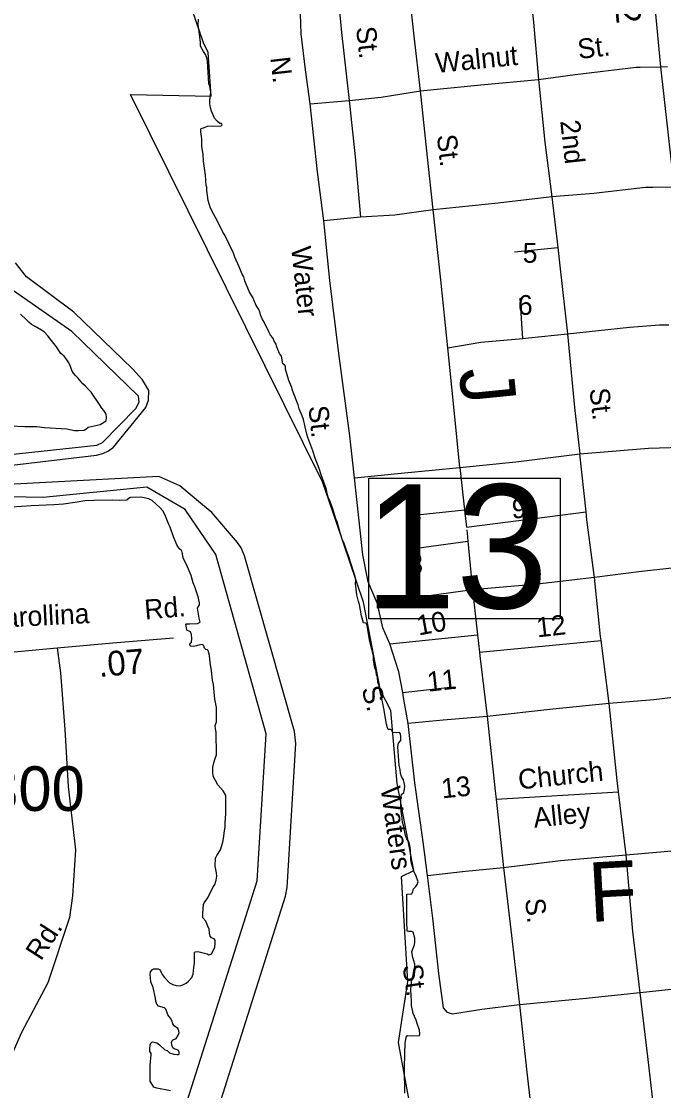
# Model space of a CAD drawing. Extents: x 1945482 to 2853149, y 66427 to 1015778.
# Drawn here: x 2316252 to 2318378, y 176705 to 180245 of the extents above; entities that cross this region are included whole.
import ezdxf

# ---------------------------------------------------------------- set-up
doc = ezdxf.new("R2010")
doc.units = 0
for name, color, linetype in [('Old_Level_10', 7, 'Continuous'), ('Old_Level_11', 7, 'Continuous'), ('Old_Level_17', 7, 'Continuous'), ('Old_Level_22', 7, 'Continuous'), ('Old_Level_31', 7, 'Continuous'), ('Old_Level_32', 7, 'Continuous'), ('Old_Level_35', 7, 'Continuous'), ('Old_Level_48', 7, 'Continuous'), ('Old_Level_49', 7, 'Continuous'), ('Old_Level_60', 7, 'Continuous'), ('Old_Level_61', 7, 'Continuous'), ('Old_Level_8', 7, 'Continuous')]:
    doc.layers.add(name, color=color, linetype=linetype)

msp = doc.modelspace()

# ---------------------------------------------------------------- linework, layer by layer
at = {"layer": 'Old_Level_31'}
msp.add_lwpolyline([(2317401.7, 178732.9), (2318036.2, 178732.9), (2318036.2, 178267.3), (2317401.7, 178267.3)], close=True, dxfattribs=at)
at = {"layer": 'Old_Level_32'}
for points in [[(2318027.2, 183059.5), (2318035.9, 182973.4), (2318063.7, 182771.3), (2318099, 182502.1), (2318195.1, 181666.4), (2318330.6, 180493.6), (2318368.5, 180095.5), (2318464.6, 179239.8), (2318504.2, 178838.1), (2318550.8, 178472)], [(2314811.7, 178747.2), (2314921.9, 178707.9), (2314988.1, 178675.5), (2315026.6, 178639.2), (2315061.4, 178604.3), (2315100, 178541.9), (2315155, 178400.5), (2315191.7, 178317.9), (2315235.7, 178218.8), (2315279.8, 178160), (2315353.2, 178114.1), (2315430.2, 178090.3), (2315575.2, 178103.1), (2315954.9, 178132.5), (2316369.6, 178171.1)], [(2316369.6, 178171.1), (2316380.6, 178088.5), (2316395.3, 177901.2), (2316406.3, 177712.1), (2316430.8, 177502.5), (2316420.8, 177350.1), (2316410.5, 177278.6), (2316339.7, 177062.6), (2316252.1, 176897.3), (2316139.1, 176644.2), (2316054.8, 176424.9), (2315977.2, 176087.5), (2315933.8, 175890.1)], [(2316369.6, 178171.1), (2316554.9, 178187.6), (2316754.9, 178204.1)]]:
    msp.add_lwpolyline(points, dxfattribs=at)
at = {"layer": 'Old_Level_35'}
for p, q in [((2318300.6, 180094.1), (2318368.5, 180095.5)), ((2318368.5, 180095.5), (2318391, 180096)), ((2317207.5, 179973), (2317337, 179984)), ((2318410.3, 179697.1), (2318342.2, 179695.5)), ((2317374.3, 179597.6), (2317252.8, 179584.6))]:
    msp.add_line(p, q, dxfattribs=at)
for points in [[(2317924.8, 180447.7), (2317947.1, 180242.5), (2317964.4, 180053.2)], [(2317207.5, 179973), (2317192.9, 180084.6), (2317178.4, 180203.9), (2317175.7, 180270), (2317180.3, 180304), (2317204.9, 180337.2), (2317228.4, 180356.1), (2317253.9, 180367), (2317295.7, 180372.6)], [(2317295.7, 180372.6), (2317312, 180209.1), (2317337, 179984)], [(2317573.7, 180015.7), (2317552.8, 180196.7), (2317530.6, 180399.9)], [(2317964.4, 180053.2), (2318085.8, 180069.8), (2318287.1, 180093.8), (2318300.6, 180094.1)], [(2317573.7, 180015.7), (2317773.1, 180035.4), (2317964.4, 180053.2)], [(2317964.4, 180053.2), (2317984.8, 179845.9), (2318008, 179664.7)], [(2317337, 179984), (2317442.6, 179994.4), (2317573.7, 180015.7)], [(2317615.6, 179621.2), (2317596.5, 179796.4), (2317573.7, 180015.7)], [(2317337, 179984), (2317356.6, 179796.7), (2317374.3, 179597.6)], [(2317252.8, 179584.6), (2317232.5, 179747.9), (2317207.5, 179973)], [(2318342.2, 179695.5), (2318318.9, 179695), (2318147.4, 179676.1), (2318008, 179664.7)], [(2318008, 179664.7), (2317830.7, 179643.5), (2317615.6, 179621.2)], [(2318008, 179664.7), (2318027.7, 179496.5)], [(2317615.6, 179621.2), (2317488.3, 179604.1), (2317374.3, 179597.6)], [(2317663.5, 179165), (2317640.5, 179389.9), (2317615.6, 179621.2)], [(2317354.4, 178734.3), (2317339, 178873.8), (2317302.3, 179146.4), (2317272.7, 179387.5), (2317252.8, 179584.6)], [(2317884.2, 179482.3), (2318027.7, 179496.5)], [(2318027.7, 179496.5), (2318034.8, 179435.7), (2318059.8, 179210.5)], [(2317912, 179195.9), (2317903.5, 179329.6)], [(2318059.8, 179210.5), (2318265, 179232.8), (2318364.8, 179240.7), (2318396, 179240.4)], [(2317912, 179195.9), (2317930.4, 179197.5), (2318059.8, 179210.5)], [(2318059.8, 179210.5), (2318083.6, 178967.3), (2318101.4, 178814.1)], [(2317663.5, 179165), (2317772.7, 179183.1), (2317912, 179195.9)], [(2317703.2, 178768.1), (2317683.4, 178969.5), (2317663.5, 179165)], [(2317703.2, 178768.1), (2317888.5, 178787.6), (2318101.4, 178814.1)], [(2318101.4, 178814.1), (2318328.8, 178832.9), (2318436.4, 178836.1)], [(2318121.4, 178621.8), (2318101.4, 178814.1)], [(2317354.4, 178734.3), (2317519.8, 178751), (2317703.2, 178768.1)], [(2317703.2, 178768.1), (2317719.1, 178628.4)], [(2317430.9, 178317.3), (2317400.1, 178390.2), (2317382.5, 178479.4), (2317354.4, 178734.3)], [(2317542.7, 178609.6), (2317719.1, 178628.4)], [(2317719.1, 178628.4), (2317725.7, 178570.5)], [(2317725.7, 178570.5), (2318121.4, 178621.8)], [(2318149.8, 178403.8), (2318124.2, 178594.8), (2318121.4, 178621.8)], [(2317726.6, 178562.6), (2317727.9, 178551.2), (2317730.3, 178524.7)], [(2317559.5, 178501.9), (2317730.3, 178524.7)], [(2317730.3, 178524.7), (2317745.4, 178363.8)], [(2318486.3, 178443.5), (2318476.5, 178442.7), (2318305.3, 178424.1), (2318149.8, 178403.8)], [(2318149.8, 178403.8), (2317960.7, 178382.2), (2317745.4, 178363.8)], [(2318171.4, 178196), (2318169.7, 178208.7), (2318149.8, 178403.8)], [(2317745.4, 178363.8), (2317602.2, 178344.1), (2317430.9, 178317.3)], [(2317745.4, 178363.8), (2317762.1, 178214.8)], [(2317471.5, 178184.2), (2317448.2, 178237.9), (2317430.9, 178317.3)], [(2317471.5, 178184.2), (2317762.1, 178214.8)], [(2317762.1, 178214.8), (2317768.5, 178157)], [(2317514.3, 178023.9), (2317501.9, 178092), (2317471.5, 178184.2)], [(2317768.5, 178157), (2318171.4, 178196)], [(2318198.5, 177987.6), (2318171.4, 178196)], [(2317768.5, 178157), (2317769.9, 178144.6), (2317793.9, 177943.7)], [(2317514.3, 178023.9), (2317682, 178042.5)], [(2317532.6, 177921.2), (2317517.4, 178006.6), (2317514.3, 178023.9)], [(2318531.3, 178021.4), (2318501.2, 178017.7), (2318346, 177999.4), (2318198.5, 177987.6)], [(2318198.5, 177987.6), (2318011.2, 177968.1), (2317793.9, 177943.7)], [(2318228.8, 177695.2), (2318224.3, 177732.7), (2318198.5, 177987.6)], [(2317793.9, 177943.7), (2317648.3, 177931.7), (2317532.6, 177921.2)], [(2317793.9, 177943.7), (2317822.1, 177688.5), (2317824, 177670.4)], [(2317596.8, 177417.7), (2317582.2, 177529), (2317554.5, 177724.2), (2317532.6, 177921.2)], [(2317824, 177670.4), (2318228.8, 177695.2)], [(2318254.1, 177485.7), (2318228.8, 177695.2)], [(2317824, 177670.4), (2317847.8, 177443.7)], [(2318254.1, 177485.7), (2318443.5, 177503.1), (2318587.9, 177514.6)], [(2317847.8, 177443.7), (2318036.9, 177467), (2318254.1, 177485.7)], [(2318300.4, 177029.4), (2318276.3, 177232.6), (2318254.1, 177485.7)], [(2317596.8, 177417.7), (2317722.3, 177432.5), (2317847.8, 177443.7)], [(2317847.8, 177443.7), (2317874.8, 177218.7), (2317901.6, 176989.7)], [(2317901.6, 176989.7), (2317776.2, 176974.5), (2317679, 176958.9), (2317662.7, 176964.1), (2317649.9, 176979.7), (2317633.6, 177092.9), (2317614.2, 177276.3), (2317596.8, 177417.7)], [(2318632.3, 177064.1), (2318591.2, 177060.9), (2318424, 177042.2), (2318300.4, 177029.4)], [(2318300.4, 177029.4), (2318111.2, 177009.8), (2317901.6, 176989.7)], [(2318354, 176579.3), (2318326.9, 176808.3), (2318300.4, 177029.4)], [(2317901.6, 176989.7), (2317926.9, 176756.3), (2317951.7, 176535.5)]]:
    msp.add_lwpolyline(points, dxfattribs=at)
at = {"layer": 'Old_Level_48'}
msp.add_lwpolyline([(2317536.1, 176672.6), (2317500.8, 176864.3), (2317531.1, 177066.2), (2317510.9, 177414.4), (2317551.3, 177434.5), (2317495.8, 177722.2), (2317475.6, 177964.4), (2317440.3, 178030), (2317384.8, 178322.7), (2317294, 178590.1), (2317248.6, 178721.3), (2316613.2, 180003), (2316880.5, 179998), (2316869.8, 180143), (2316855.2, 180174.6), (2316817.2, 180283.9), (2316830, 180401.7), (2316577.9, 180371.4), (2316567.8, 180472.3), (2316436.6, 180452.2)], dxfattribs=at)
at = {"layer": 'Old_Level_49'}
msp.add_lwpolyline([(2317536.1, 176672.6), (2317500.8, 176864.3), (2317531.1, 177066.2), (2317510.9, 177414.4), (2317551.3, 177434.5), (2317495.8, 177722.2), (2317475.6, 177964.4), (2317440.3, 178030), (2317384.8, 178322.7), (2317294, 178590.1), (2317248.6, 178721.3), (2316613.2, 180003), (2316880.5, 179998), (2316869.8, 180143), (2316855.2, 180174.6), (2316817.2, 180283.9), (2316830, 180401.7), (2316577.9, 180371.4), (2316567.8, 180472.3), (2316436.6, 180452.2)], dxfattribs=at)
at = {"layer": 'Old_Level_60'}
for points in [[(2317146.7, 179033.8), (2317137.7, 179057), (2317126.7, 179093.5), (2317126, 179104.3), (2317123.2, 179108.8), (2317117.7, 179111.2), (2317112.5, 179136.8), (2317106.5, 179146.1), (2317100.7, 179158.7), (2317096, 179169.9), (2317095.2, 179176.3), (2317089.2, 179186.2), (2317084.2, 179198), (2317077, 179206.6), (2317070.5, 179217.2), (2317054.7, 179251.3), (2317049, 179260.7), (2317043.5, 179273.5), (2317041, 179284.6), (2317035.5, 179295.3), (2317029.5, 179304.7), (2317018, 179331.8), (2317005.7, 179351.6), (2316991.2, 179386.7), (2316988, 179399.5), (2316982.5, 179409.1), (2316973, 179432.6), (2316958.5, 179465.1), (2316954, 179478.1), (2316925.5, 179537.9), (2316918.2, 179548), (2316900.7, 179584.1), (2316882, 179618.2), (2316876.5, 179630), (2316869.7, 179652.1), (2316866, 179685.6), (2316865.7, 179696.8), (2316865, 179700.4), (2316863.7, 179700.6), (2316861.7, 179736.3), (2316854.5, 179782.7), (2316853.2, 179804.4), (2316849.5, 179832.8), (2316848.7, 179856.5), (2316846, 179880.1), (2316845.7, 179888.8), (2316847, 179890.7), (2316858.5, 179894.5), (2316868.2, 179898.9), (2316913.2, 179899.5), (2316916, 179903), (2316915.7, 179905.5), (2316914, 179907.1), (2316908.7, 179907.8), (2316900, 179915.5), (2316891, 179925.2), (2316881, 179947.9), (2316877.5, 179959.8), (2316876, 179972.8), (2316876.2, 179984.7), (2316879.5, 180010), (2316875.5, 180029.9), (2316872.5, 180039.3), (2316868, 180113.6), (2316865.7, 180124.3), (2316861.5, 180135.4), (2316854.7, 180145.4), (2316844.7, 180163.7), (2316844.2, 180175.2), (2316839.7, 180220.9), (2316837.5, 180233.7), (2316837.7, 180252.4)], [(2316215.5, 178906.6), (2316262.7, 178904.7), (2316302.5, 178904.1), (2316327.7, 178901.1), (2316402.5, 178896), (2316427.7, 178891.5), (2316440.7, 178891), (2316459.7, 178892.3), (2316465, 178895.1), (2316472.7, 178902.4), (2316513, 178910.9), (2316532.5, 178923.1), (2316533.2, 178933.6), (2316532.2, 178945.4), (2316526, 178955.8), (2316517.5, 178965.4), (2316510.7, 178977.5), (2316482.2, 179018), (2316473.5, 179026.4), (2316464.2, 179037.3), (2316455, 179045.4), (2316438.5, 179065.3), (2316430.5, 179073), (2316423.7, 179081.3), (2316419, 179089.1), (2316414.5, 179102.6), (2316408.2, 179115.1), (2316400, 179127.7), (2316393, 179137.3), (2316382.5, 179146), (2316375.2, 179155.6), (2316368.2, 179167.5), (2316359, 179178.8), (2316339.7, 179204.9), (2316328, 179216.2), (2316318.7, 179223.3), (2316297, 179235), (2316285.5, 179242.1), (2316276.5, 179249.2), (2316268.5, 179257.6), (2316248.2, 179276.2)], [(2317554, 177210.1), (2317548.5, 177230.3), (2317544.7, 177232.4), (2317533.5, 177232.5), (2317529.2, 177233.6), (2317528.5, 177266.6), (2317528, 177356), (2317544.5, 177357.3), (2317548.2, 177364.2), (2317550.5, 177373.9), (2317557.5, 177381.1), (2317562.2, 177387.3), (2317566, 177396.2), (2317558.2, 177418.5), (2317552.7, 177428.2), (2317543.2, 177458.6), (2317541.7, 177469.1), (2317540, 177503.3), (2317538.5, 177516.8), (2317534.5, 177528.6), (2317527.7, 177538.5), (2317523.7, 177549.7), (2317517, 177582.7), (2317513.2, 177594.1), (2317511.5, 177616.2), (2317509.5, 177628.3), (2317508, 177653), (2317508, 177675.7), (2317510.2, 177685.6), (2317517.7, 177692.9), (2317520.7, 177703.1), (2317521, 177713.8), (2317519.7, 177725.1), (2317516.5, 177734.9), (2317510, 177745.8), (2317507.2, 177756.8), (2317506.2, 177768.7), (2317503, 177782.1), (2317498.7, 177843.6), (2317500.7, 177855.7), (2317508.7, 177865), (2317508.7, 177876.2), (2317507, 177886.5), (2317503.7, 177890.7), (2317482, 177890.5), (2317479.7, 177894.6), (2317478.2, 177899.5), (2317475.5, 177900.5), (2317466.2, 177901.1), (2317463.7, 177906.5), (2317460.2, 177918.9), (2317452.2, 177970.2), (2317447, 177992.3), (2317445.5, 178003.8), (2317437, 178035.4), (2317436.5, 178046.6), (2317431.7, 178056.1), (2317431.2, 178074), (2317427.2, 178081.1), (2317426.5, 178094.2), (2317422.5, 178105.6), (2317418.2, 178130.3), (2317417.5, 178145.4), (2317405.5, 178192.7), (2317399.5, 178224.4), (2317397, 178245.9), (2317393, 178253.4), (2317384.5, 178254.4), (2317378, 178277.1), (2317371, 178314.6), (2317368, 178324.5), (2317363, 178347), (2317358, 178384.1), (2317359.2, 178395.7), (2317357.2, 178407.5), (2317352, 178421.1), (2317335.2, 178476.4), (2317326.7, 178497.5), (2317319.2, 178520), (2317314.2, 178531.2), (2317307.5, 178551.7), (2317297, 178588.3), (2317293.2, 178598.1), (2317281.7, 178634.8), (2317273.2, 178658.2), (2317267.2, 178670.6), (2317264.2, 178682.5), (2317262, 178695.8), (2317244.2, 178744), (2317238.2, 178765.2), (2317224.7, 178799.7), (2317217.2, 178823.8), (2317200.2, 178868.2), (2317197, 178878.9), (2317185.5, 178927.9), (2317181.5, 178939.4), (2317171.5, 178963.1), (2317168, 178975.5), (2317149.5, 179023.8), (2317146.7, 179033.8)], [(2316876.5, 178123.4), (2316874, 178145.7), (2316870, 178163), (2316868.2, 178165), (2316862, 178165.8), (2316857.7, 178170), (2316855.5, 178177.8), (2316851, 178182.4), (2316842.5, 178181.8), (2316831.7, 178177.7), (2316820, 178176.3), (2316813, 178176.7), (2316809.5, 178180.9), (2316811, 178186.8), (2316815.2, 178190.5), (2316816.2, 178202), (2316815.2, 178215.7), (2316812, 178224.4), (2316800, 178230.3), (2316797, 178243.8), (2316796.5, 178249.3), (2316798, 178250.6), (2316809.7, 178250.6), (2316835, 178252.5), (2316843.2, 178256.9), (2316840, 178269.1), (2316834.7, 178303), (2316841.7, 178313.3), (2316841.7, 178320.5), (2316837.5, 178340.5), (2316826.2, 178373.1), (2316821, 178386.1), (2316813.5, 178411.1), (2316798.7, 178447.1), (2316788, 178466), (2316786, 178474.2), (2316785.2, 178484.2), (2316782.5, 178492.7), (2316775, 178499.4), (2316767.7, 178509.7), (2316755.7, 178538.7), (2316744.7, 178570.5), (2316740.2, 178579.9), (2316727, 178613), (2316719.7, 178624.7), (2316711.2, 178634.4), (2316685, 178659.4), (2316673.5, 178665.1), (2316647.5, 178670), (2316612.5, 178669.4), (2316609.2, 178668.1), (2316600.7, 178660.1), (2316575.2, 178659.6), (2316552.5, 178660.3), (2316491, 178659.4), (2316461.5, 178657.7), (2316436, 178653.2), (2316391.5, 178647), (2316359.2, 178644.4), (2316283.7, 178641.1), (2316219.5, 178636.7)], [(2316835.5, 177165.7), (2316866.5, 177158.8), (2316872.7, 177155.1), (2316879.5, 177156.8), (2316882.7, 177159.4), (2316892, 177179.9), (2316893.7, 177192.3), (2316893, 177203.5), (2316889.5, 177208), (2316881.7, 177210.8), (2316876.7, 177216.6), (2316874.7, 177226.4), (2316873.7, 177239.8), (2316868.7, 177249.5), (2316862, 177266.4), (2316852.5, 177277.4), (2316852.5, 177292.3), (2316855.2, 177321.9), (2316857, 177327.3), (2316869.2, 177343.8), (2316885.2, 177377.4), (2316891.7, 177388.3), (2316896.5, 177402.7), (2316899.2, 177414.9), (2316898, 177426.8), (2316893.5, 177448.7), (2316894.5, 177475), (2316899, 177484.4), (2316911, 177503), (2316918.5, 177527.9), (2316921.2, 177539.6), (2316924, 177565.3), (2316926.2, 177577.6), (2316926.2, 177591.9), (2316928.5, 177622.1), (2316928.5, 177680.9), (2316927.7, 177684.6), (2316919.5, 177698), (2316902.2, 177717.9), (2316886.5, 177746.9), (2316885.5, 177759.5), (2316885.7, 177775.9), (2316889, 177791), (2316893.2, 177804.7), (2316898.2, 177816.8), (2316897, 177892.6), (2316894.2, 177903.2), (2316893.5, 177914.6), (2316897.7, 177926.6), (2316897.5, 177973.9), (2316892.7, 178001), (2316887.5, 178049.8), (2316884.7, 178064.3), (2316881.7, 178094.8), (2316876.5, 178123.4)], [(2317521, 176696.5), (2317520, 176778.2), (2317521, 176829.6), (2317523, 176861.6), (2317526.2, 176882.7), (2317530, 176887.8), (2317542.7, 176887.1), (2317570.5, 176888), (2317571.2, 176893.4), (2317569.5, 176906.1), (2317562, 176927.2), (2317559, 176938.8), (2317553, 176950.7), (2317548.7, 176961.3), (2317544, 176986.9), (2317543, 177000.4), (2317541.7, 177040.2), (2317543.5, 177064.3), (2317549.5, 177089.1), (2317553, 177098.4), (2317555, 177111.5), (2317554, 177124.5), (2317548, 177146.2), (2317545.5, 177158.5), (2317545, 177166.4), (2317553, 177187.6), (2317554, 177198.5), (2317554, 177210.1)], [(2316745.5, 176705.2), (2316700.2, 176713.4), (2316690, 176717.3), (2316678.5, 176736.5), (2316677.7, 176749.4), (2316678.2, 176789.5), (2316681.5, 176824.8), (2316681, 176828.7), (2316677, 176834.4), (2316676.5, 176844.1), (2316678, 176856.6), (2316680, 176862.2), (2316683.2, 176865.7), (2316686.5, 176866.8), (2316700.5, 176863.3), (2316709, 176856.9), (2316726.2, 176840.2), (2316734.2, 176837.8), (2316741.7, 176830), (2316756.5, 176826), (2316767, 176824.7), (2316771.5, 176824.7), (2316774.5, 176826.4), (2316774.5, 176834.3), (2316772, 176837.8), (2316767, 176840.7), (2316757, 176843.8), (2316753.5, 176846.9), (2316749.7, 176855.6), (2316748.7, 176864.3), (2316749.5, 176868.5), (2316752.5, 176872.5), (2316764.7, 176878.1), (2316770.2, 176886.9), (2316773.7, 176896.7), (2316771.7, 176907.3), (2316770, 176911), (2316758, 176920.2), (2316753, 176927), (2316749.7, 176937.4), (2316745.2, 176945.5), (2316737, 176956.1), (2316732.7, 176969.9), (2316729.5, 176975.5), (2316725, 176979.3), (2316705.5, 176985.4), (2316700.2, 176991.4), (2316697, 177001.4), (2316696.2, 177011.7), (2316687.5, 177046.4), (2316680.5, 177065.9), (2316678.7, 177078.8), (2316678.2, 177089.9), (2316678.7, 177098.2), (2316686, 177106.4), (2316689.5, 177108.2), (2316704.5, 177108.3), (2316709, 177105.9), (2316712.5, 177101.8), (2316717.7, 177089.6), (2316725.5, 177079.4), (2316742.5, 177062.4), (2316753, 177056.3), (2316764, 177053.7), (2316777.2, 177051.9), (2316786.2, 177055.5), (2316797.5, 177061.4), (2316805.5, 177067.3), (2316815.5, 177079.8), (2316820.5, 177090.7), (2316822.2, 177112.9), (2316824.5, 177127.8), (2316825, 177162.4), (2316826.7, 177164.6), (2316835.5, 177165.7)]]:
    msp.add_lwpolyline(points, dxfattribs=at)
at = {"layer": 'Old_Level_61'}
for points in [[(2315705.5, 178715.4), (2316499.8, 178809.5), (2316520.8, 178815), (2316539.6, 178823.9), (2316556.8, 178835.9), (2316663.3, 178966.7), (2316672, 178990.9), (2316673.7, 179023.8), (2316653, 179058.4), (2316620.1, 179094.7), (2316424.8, 179283.2), (2316268.9, 179399.4), (2316231.6, 179446)], [(2315650.7, 178751.3), (2316501.6, 178842.6), (2316520.5, 178851.4), (2316630.2, 178963.3), (2316641.3, 178984.3), (2316639.2, 179005), (2316418.4, 179218.9), (2316225.2, 179353.4)], [(2316520.2, 175676.1), (2316533.7, 175729.6), (2316731.6, 176109.8), (2316739.6, 176128.9), (2317126.7, 177348.7), (2317131.9, 177378), (2317160, 177855), (2317155.7, 177894.8), (2316990.6, 178475.7), (2316979.1, 178502.9), (2316967.2, 178520.1), (2316882.3, 178619.2), (2316851.1, 178645.3), (2316776.4, 178707.6), (2316706.6, 178738.2), (2315707.5, 178685.8)], [(2316642.3, 176173.6), (2317032.1, 177399.7), (2317061.8, 177886.5), (2316895.3, 178480.7), (2316793.9, 178629), (2316667.3, 178703.2), (2316324.2, 178669), (2316152.5, 178672.7)]]:
    msp.add_lwpolyline(points, dxfattribs=at)

# ---------------------------------------------------------------- texts
at = {"layer": 'Old_Level_10'}
for s, rotation, p in [('St.', 276.3349, (2317359.7, 180225.6)), ('St.', 6.8155, (2318097.5, 180120.7)), ('Walnut', 5.6451, (2317626, 180074.6)), ('N.', 276.4138, (2317075.8, 180125.3)), ('2nd', 276.4255, (2318035.8, 179915.7)), ('St.', 276.5094, (2317627.2, 179868.2)), ('Water', 276.1896, (2317144.8, 179497)), ('St.', 276.3219, (2318132.8, 179028.8)), ('St.', 276.1896, (2317201.9, 178970.6)), ('10', 10.2082, (2317567.1, 178212.2)), ('12', 6.3427, (2317960.8, 178205.8)), ('11', 6.1726, (2317598.7, 178026.1)), ('S.', 285.3365, (2317377.2, 178036)), ('Church', 5.9888, (2317900.1, 177702.4)), ('13', 5.7847, (2317645.3, 177672.8)), ('Waters', 278.0917, (2317440.9, 177707.6)), ('Alley', 5.9888, (2317950.2, 177575.8)), ('S.', 276.1977, (2317919.3, 177339.6)), ('St.', 278.191, (2317513.7, 177119.9))]:
    msp.add_text(s, height=65.62, rotation=rotation, dxfattribs=at).set_placement(p)
for s, p in [('5', (2317911.8, 179446.3)), ('6', (2317896, 179273.8)), ('9', (2317875.3, 178600.6)), ('7', (2317529.5, 178539.2)), ('8', (2317533, 178416.6))]:
    msp.add_text(s, height=65.6, dxfattribs=at).set_placement(p)
at = {"layer": 'Old_Level_11'}
for s, rotation, p in [('Carollina', 2.9136, (2316132.3, 178235.8)), ('Rd.', 4.8535, (2316661.6, 178265)), ('Rd.', 57.0367, (2316316.3, 177132.5))]:
    msp.add_text(s, height=65.62, rotation=rotation, dxfattribs=at).set_placement(p)
at = {"layer": 'Old_Level_17'}
for s, rotation, p in [('0.92', 275.4307, (2318203.1, 180448.1)), ('.07', 4.8535, (2316509.3, 178074.8))]:
    msp.add_text(s, height=82.02, rotation=rotation, dxfattribs=at).set_placement(p)
at = {"layer": 'Old_Level_22'}
for s, height, rotation, p in [('J', 180.4, 275.7056, (2317700.5, 179092.1)), ('F', 196.8, 3.183, (2318135, 177263.4))]:
    msp.add_text(s, height=height, rotation=rotation, dxfattribs=at).set_placement(p)
at = {"layer": 'Old_Level_31'}
msp.add_text('13', height=410.1, dxfattribs=at).set_placement((2317386, 178302.1))
at = {"layer": 'Old_Level_8'}
msp.add_text('1300', height=147.64, dxfattribs=at).set_placement((2316022.1, 177631.5))

doc.saveas('drawing.dxf')
